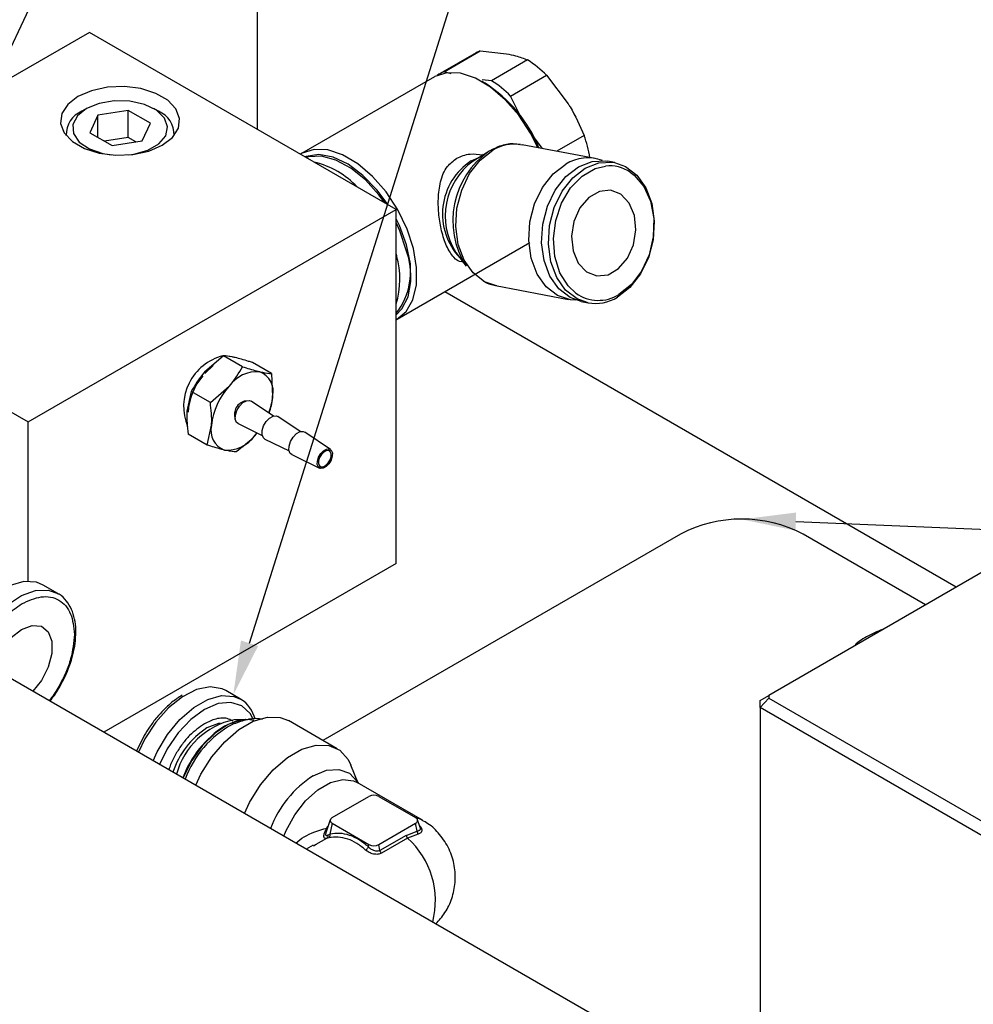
# Model space of a CAD drawing. Header units: inches. Extents: x 1880 to 2363, y -453 to -54.
# Tile 301 of 656: x 2076.22 to 2078.97, y -420.6 to -417.76. Entities that reach past the tile are written whole.
import ezdxf

# ---------------------------------------------------------------- set-up
doc = ezdxf.new("R2010")
doc.units = ezdxf.units.IN
doc.header["$LTSCALE"] = 0.5
doc.header["$MEASUREMENT"] = 0
for name, color, linetype in [('DIE-M-S', 8, 'Continuous'), ('DSS-M-S', 53, 'Continuous'), ('SID-M-S', 105, 'Continuous'), ('SVD-M-S', 8, 'Continuous')]:
    doc.layers.add(name, color=color, linetype=linetype)

msp = doc.modelspace()

# ---------------------------------------------------------------- linework, layer by layer
at = {"layer": 'DIE-M-S', "linetype": 'Continuous', "lineweight": 25}
msp.add_line((2078.88422, -421.21166), (2071.83489, -417.14217), dxfattribs=at)
at = {"layer": 'DSS-M-S', "linetype": 'Continuous', "lineweight": 25}
for p, q in [((2076.90838, -417.29525), (2076.90838, -418.07822)), ((2078.92347, -419.3976), (2077.44905, -418.54644)), ((2078.12814, -419.24461), (2077.09779, -419.83942)), ((2078.83509, -419.44862), (2078.4817, -419.24461)), ((2079.0297, -419.33627), (2078.38295, -419.70963)), ((2078.35795, -419.72407), (2078.38295, -419.70963)), ((2078.35795, -419.74448), (2078.38295, -419.71808)), ((2078.35795, -419.74448), (2078.35795, -419.72407)), ((2078.38295, -419.70963), (2078.38295, -419.71808)), ((2078.38295, -419.71808), (2079.04006, -420.09742)), ((2079.0297, -420.13227), (2078.35795, -419.74448)), ((2078.35795, -419.74448), (2078.35795, -420.90785))]:
    msp.add_line(p, q, dxfattribs=at)
msp.add_arc((2078.30492, -419.58578), 0.38426, 62.60967, 117.39033, dxfattribs=at)
at = {"layer": 'SID-M-S'}
for p, q in [((2074.54934, -421.35041), (2077.89956, -414.22235)), ((2076.88621, -419.55932), (2078.56473, -414.2319)), ((2078.46079, -419.20869), (2083.25155, -419.40394))]:
    msp.add_line(p, q, dxfattribs=at)
for points in [[(2078.45973, -419.23467), (2078.30492, -419.20233), (2078.45973, -419.23467), (2078.46185, -419.18271)], [(2076.91101, -419.56714), (2076.83934, -419.70811), (2076.91101, -419.56714), (2076.86142, -419.55151)]]:
    msp.add_solid(points, dxfattribs=at)
at = {"layer": 'SVD-M-S', "linetype": 'Continuous', "lineweight": 25}
for p, q in [((2076.42472, -417.79901), (2075.36406, -418.41131)), ((2077.30861, -418.30926), (2076.42472, -417.79901)), ((2077.53903, -417.85806), (2077.43539, -417.91789)), ((2077.44698, -417.91224), (2077.55062, -417.85241)), ((2077.55062, -417.85241), (2077.62721, -417.86075)), ((2077.68774, -417.87837), (2077.5841, -417.93819)), ((2077.45517, -417.91535), (2077.42072, -417.92638)), ((2077.4674, -417.91818), (2077.44698, -417.91224)), ((2077.49472, -417.91688), (2077.45517, -417.91535)), ((2077.53738, -417.93091), (2077.49472, -417.91688)), ((2077.419, -417.92735), (2077.03622, -418.14833)), ((2077.42072, -417.92638), (2077.419, -417.92735)), ((2077.58102, -417.95672), (2077.53738, -417.93091)), ((2077.56517, -417.94583), (2077.55682, -417.94101)), ((2077.5841, -417.93819), (2077.55708, -417.93597)), ((2077.63868, -417.98244), (2077.74231, -417.92261)), ((2077.74231, -417.92261), (2077.80458, -418.00454)), ((2076.43074, -417.96705), (2076.39158, -417.98397)), ((2076.47658, -417.95718), (2076.43074, -417.96705)), ((2076.52537, -417.95516), (2076.47658, -417.95718)), ((2076.57317, -417.96117), (2076.52537, -417.95516)), ((2076.61611, -417.9747), (2076.57317, -417.96117)), ((2076.6507, -417.99467), (2076.61611, -417.9747)), ((2077.62343, -417.99304), (2077.58102, -417.95672)), ((2076.39158, -417.98397), (2076.36226, -418.00658)), ((2076.45294, -418.00349), (2076.41624, -418.01862)), ((2076.49616, -417.99607), (2076.45294, -418.00349)), ((2076.54122, -417.99714), (2076.49616, -417.99607)), ((2076.58324, -418.00661), (2076.54122, -417.99714)), ((2076.67415, -418.01946), (2076.6507, -417.99467)), ((2077.66251, -418.03802), (2077.62343, -417.99304)), ((2077.67494, -418.05571), (2077.63868, -417.98244)), ((2076.36226, -418.00658), (2076.34516, -418.03304)), ((2076.41624, -418.01862), (2076.39003, -418.03981)), ((2076.41622, -418.01863), (2076.40278, -418.02639)), ((2076.41624, -418.01862), (2076.41624, -418.01862)), ((2076.53646, -418.02424), (2076.44932, -418.03772)), ((2076.60025, -418.06107), (2076.53646, -418.02424)), ((2076.53646, -418.10181), (2076.53646, -418.02424)), ((2076.61765, -418.02343), (2076.58324, -418.00661)), ((2076.62344, -418.02639), (2076.61, -418.01863)), ((2076.64074, -418.0458), (2076.61765, -418.02343)), ((2076.68455, -418.04705), (2076.67415, -418.01946)), ((2076.34516, -418.03304), (2076.34167, -418.06121)), ((2076.39003, -418.03981), (2076.37716, -418.06476)), ((2076.44932, -418.03772), (2076.42597, -418.08803)), ((2076.44932, -418.1015), (2076.44932, -418.03772)), ((2076.64999, -418.07128), (2076.64074, -418.0458)), ((2076.68106, -418.07522), (2076.68455, -418.04705)), ((2077.69629, -418.08943), (2077.66251, -418.03802)), ((2076.34167, -418.06121), (2076.35207, -418.08881)), ((2076.35207, -418.08881), (2076.37552, -418.11359)), ((2076.37716, -418.06476), (2076.37903, -418.09078)), ((2076.42597, -418.08803), (2076.48976, -418.12485)), ((2076.5769, -418.11137), (2076.60025, -418.06107)), ((2076.64442, -418.09711), (2076.64999, -418.07128)), ((2076.66396, -418.10168), (2076.68106, -418.07522)), ((2076.35711, -418.09006), (2076.35711, -418.09578)), ((2076.37552, -418.11359), (2076.41011, -418.13356)), ((2076.37903, -418.09078), (2076.39542, -418.11503)), ((2076.39542, -418.11503), (2076.42457, -418.1349)), ((2076.53646, -418.10181), (2076.46816, -418.11238)), ((2076.48976, -418.12485), (2076.5769, -418.11137)), ((2076.55806, -418.11429), (2076.53646, -418.10181)), ((2076.62461, -418.1205), (2076.64442, -418.09711)), ((2076.63464, -418.12429), (2076.66396, -418.10168)), ((2076.66911, -418.09578), (2076.66911, -418.09006)), ((2077.71734, -418.13116), (2077.69629, -418.08943)), ((2077.73047, -418.13365), (2077.70338, -418.098)), ((2077.85077, -418.09575), (2077.77163, -418.14144)), ((2076.41011, -418.13356), (2076.45305, -418.1471)), ((2076.42457, -418.1349), (2076.46331, -418.14822)), ((2076.54965, -418.15109), (2076.59548, -418.14122)), ((2076.5522, -418.15035), (2076.59272, -418.13891)), ((2076.59272, -418.13891), (2076.62461, -418.1205)), ((2076.59548, -418.14122), (2076.63464, -418.12429)), ((2077.07239, -418.13632), (2077.03793, -418.14736)), ((2077.11194, -418.13786), (2077.07239, -418.13632)), ((2077.1546, -418.15188), (2077.11194, -418.13786)), ((2077.57268, -418.14378), (2077.53081, -418.17016)), ((2077.55114, -418.16709), (2077.58738, -418.13888)), ((2077.66678, -418.12174), (2077.67237, -418.12265)), ((2077.88253, -418.16243), (2077.67237, -418.12265)), ((2076.45305, -418.1471), (2076.50085, -418.1531)), ((2076.46331, -418.14822), (2076.48776, -418.15227)), ((2076.50085, -418.1531), (2076.54965, -418.15109)), ((2076.53846, -418.15227), (2076.5522, -418.15035)), ((2077.03793, -418.14736), (2077.0331, -418.15021)), ((2077.04936, -418.15629), (2077.04585, -418.15758)), ((2077.08612, -418.15108), (2077.04936, -418.15629)), ((2077.05645, -418.15805), (2077.04985, -418.15988)), ((2077.09406, -418.15611), (2077.05645, -418.15805)), ((2077.12717, -418.15885), (2077.08612, -418.15108)), ((2077.13538, -418.16696), (2077.09406, -418.15611)), ((2077.1703, -418.17918), (2077.12717, -418.15885)), ((2077.17818, -418.19002), (2077.13538, -418.16696)), ((2077.19823, -418.1777), (2077.1546, -418.15188)), ((2077.52054, -418.2061), (2077.55114, -418.16709)), ((2077.52528, -418.16952), (2077.5471, -418.15989)), ((2077.56036, -418.15154), (2077.55861, -418.15121)), ((2077.83415, -418.18644), (2077.87338, -418.17104)), ((2077.87338, -418.17104), (2077.91309, -418.16937)), ((2077.8931, -418.17478), (2077.93281, -418.1731)), ((2077.91309, -418.16937), (2077.91874, -418.17029)), ((2077.93846, -418.17402), (2077.91874, -418.17029)), ((2077.93281, -418.1731), (2077.93846, -418.17402)), ((2077.93846, -418.17402), (2077.9703, -418.18526)), ((2077.21317, -418.21098), (2077.1703, -418.17918)), ((2077.22015, -418.22405), (2077.17818, -418.19002)), ((2077.24065, -418.21401), (2077.19823, -418.1777)), ((2077.7613, -418.20687), (2077.79754, -418.17866)), ((2077.79808, -418.21451), (2077.83415, -418.18644)), ((2077.81781, -418.21824), (2077.85388, -418.19017)), ((2077.84468, -418.21328), (2077.88231, -418.19156)), ((2077.85388, -418.19017), (2077.8931, -418.17478)), ((2077.88231, -418.19156), (2077.91239, -418.18421)), ((2077.9703, -418.18526), (2078.00301, -418.21043)), ((2077.98374, -418.20214), (2077.99461, -418.21039)), ((2077.25349, -418.25252), (2077.21317, -418.21098)), ((2077.25904, -418.26721), (2077.22015, -418.22405)), ((2077.27973, -418.259), (2077.24065, -418.21401)), ((2077.49767, -418.25327), (2077.52054, -418.2061)), ((2077.7307, -418.24588), (2077.7613, -418.20687)), ((2077.76763, -418.25334), (2077.79808, -418.21451)), ((2077.78735, -418.25707), (2077.81781, -418.21824)), ((2077.81168, -418.24718), (2077.84468, -418.21328)), ((2077.99461, -418.21039), (2078.02257, -418.24311)), ((2078.00301, -418.21043), (2078.02872, -418.2469)), ((2077.28545, -418.29589), (2077.25349, -418.25252)), ((2077.3135, -418.3104), (2077.27973, -418.259)), ((2077.48408, -418.30538), (2077.49767, -418.25327)), ((2077.70783, -418.29305), (2077.7307, -418.24588)), ((2077.74487, -418.30028), (2077.76763, -418.25334)), ((2077.76459, -418.30402), (2077.78735, -418.25707)), ((2077.78575, -418.29074), (2077.81168, -418.24718)), ((2077.89472, -418.2573), (2077.86403, -418.27502)), ((2077.92691, -418.25407), (2077.89472, -418.2573)), ((2077.95671, -418.26572), (2077.92691, -418.25407)), ((2078.02257, -418.24311), (2078.04196, -418.2858)), ((2078.02872, -418.2469), (2078.04566, -418.29217)), ((2077.27589, -418.29037), (2077.25904, -418.26721)), ((2077.86403, -418.27502), (2077.83853, -418.30509)), ((2077.98053, -418.29085), (2077.95671, -418.26572)), ((2078.04196, -418.2858), (2078.05135, -418.33528)), ((2076.24795, -418.92157), (2077.30861, -418.30926)), ((2077.30861, -419.32994), (2077.30861, -418.30926)), ((2077.34028, -418.36565), (2077.3135, -418.3104)), ((2077.48071, -418.35887), (2077.48408, -418.30538)), ((2077.69425, -418.34516), (2077.70783, -418.29305)), ((2077.73135, -418.35214), (2077.74487, -418.30028)), ((2077.75107, -418.35588), (2077.76459, -418.30402)), ((2077.76883, -418.34073), (2077.78575, -418.29074)), ((2077.83853, -418.30509), (2077.82129, -418.34389)), ((2077.99549, -418.32642), (2077.98053, -418.29085)), ((2078.04566, -418.29217), (2078.0527, -418.34316)), ((2077.31799, -418.35549), (2077.30861, -418.33599)), ((2077.76215, -418.39345), (2077.76883, -418.34073)), ((2077.82129, -418.34389), (2077.81441, -418.38674)), ((2077.99979, -418.36815), (2077.99549, -418.32642)), ((2078.0527, -418.34316), (2078.04934, -418.3964)), ((2078.05135, -418.33528), (2078.05004, -418.38789)), ((2077.31944, -418.37125), (2077.30861, -418.34704)), ((2077.33871, -418.41137), (2077.31799, -418.35549)), ((2077.3377, -418.42652), (2077.31944, -418.37125)), ((2077.35873, -418.42196), (2077.34028, -418.36565)), ((2077.48778, -418.41011), (2077.48071, -418.35887)), ((2077.69087, -418.39865), (2077.69425, -418.34516)), ((2077.72799, -418.40538), (2077.73135, -418.35214)), ((2077.74771, -418.40912), (2077.75107, -418.35588)), ((2077.99291, -418.41099), (2077.99979, -418.36815)), ((2077.69794, -418.44989), (2077.69087, -418.39865)), ((2077.76623, -418.44497), (2077.76215, -418.39345)), ((2077.81441, -418.38674), (2077.81871, -418.42847)), ((2078.04934, -418.3964), (2078.03582, -418.44826)), ((2078.05004, -418.38789), (2078.03813, -418.43973)), ((2075.36406, -418.41131), (2076.24795, -418.92157)), ((2077.31179, -418.62568), (2077.69457, -418.4047)), ((2077.35009, -418.46619), (2077.33871, -418.41137)), ((2077.36791, -418.47653), (2077.35873, -418.42196)), ((2077.5048, -418.4556), (2077.48778, -418.41011)), ((2077.73502, -418.45638), (2077.72799, -418.40538)), ((2077.75475, -418.46011), (2077.74771, -418.40912)), ((2077.81871, -418.42847), (2077.83367, -418.46404)), ((2077.97568, -418.4498), (2077.99291, -418.41099)), ((2077.30861, -418.43771), (2077.30986, -418.44259)), ((2077.48109, -418.43287), (2077.51041, -418.47273)), ((2077.53063, -418.49224), (2077.5048, -418.4556)), ((2077.71497, -418.49538), (2077.69794, -418.44989)), ((2077.75197, -418.50165), (2077.73502, -418.45638)), ((2077.78076, -418.49149), (2077.76623, -418.44497)), ((2077.95017, -418.47987), (2077.97568, -418.4498)), ((2078.03582, -418.44826), (2078.01306, -418.49521)), ((2078.03813, -418.43973), (2078.0165, -418.48694)), ((2077.35153, -418.517), (2077.35009, -418.46619)), ((2077.36736, -418.5266), (2077.36791, -418.47653)), ((2077.49997, -418.46066), (2077.50179, -418.461)), ((2077.7717, -418.50538), (2077.75475, -418.46011)), ((2077.83367, -418.46404), (2077.85749, -418.48917)), ((2077.91948, -418.49759), (2077.95017, -418.47987)), ((2077.5635, -418.51753), (2077.53063, -418.49224)), ((2077.7408, -418.53202), (2077.71497, -418.49538)), ((2077.77767, -418.53811), (2077.75197, -418.50165)), ((2077.7974, -418.54184), (2077.7717, -418.50538)), ((2077.80466, -418.52955), (2077.78076, -418.49149)), ((2077.85749, -418.48917), (2077.88729, -418.50082)), ((2077.88729, -418.50082), (2077.91948, -418.49759)), ((2078.01306, -418.49521), (2077.9826, -418.53404)), ((2078.0165, -418.48694), (2077.98676, -418.52604)), ((2077.34295, -418.56107), (2077.35153, -418.517)), ((2077.35713, -418.56967), (2077.36736, -418.5266)), ((2077.59549, -418.52883), (2077.5635, -418.51753)), ((2077.59549, -418.52883), (2077.80565, -418.56861)), ((2077.77366, -418.55731), (2077.7408, -418.53202)), ((2077.81039, -418.56328), (2077.77767, -418.53811)), ((2077.83011, -418.56701), (2077.7974, -418.54184)), ((2077.82721, -418.55048), (2077.80466, -418.52955)), ((2077.9826, -418.53404), (2077.94654, -418.56211)), ((2077.98676, -418.52604), (2077.95111, -418.55411)), ((2077.32481, -418.59601), (2077.34295, -418.56107)), ((2077.3377, -418.60359), (2077.35713, -418.56967)), ((2077.81133, -418.56953), (2077.77366, -418.55731)), ((2077.84222, -418.57453), (2077.81039, -418.56328)), ((2077.82712, -418.57054), (2077.81133, -418.56953)), ((2077.86195, -418.57826), (2077.83011, -418.56701)), ((2077.30861, -418.6127), (2077.32481, -418.59601)), ((2077.84222, -418.57453), (2077.86195, -418.57826)), ((2077.30861, -418.62743), (2077.31007, -418.62664)), ((2077.31007, -418.62664), (2077.3377, -418.60359)), ((2076.8109, -418.73082), (2076.7567, -418.77775)), ((2076.86583, -418.76253), (2076.8109, -418.73082)), ((2076.82623, -418.73144), (2076.82714, -418.73165)), ((2076.82714, -418.73165), (2076.83264, -418.73334)), ((2076.75819, -418.7806), (2076.78121, -418.75934)), ((2076.94927, -418.78223), (2076.89435, -418.75052)), ((2076.75752, -418.78134), (2076.75819, -418.7806)), ((2076.94927, -418.78223), (2076.95257, -418.84812)), ((2076.77321, -418.86551), (2076.82741, -418.81857)), ((2076.71829, -418.8338), (2076.7058, -418.89058)), ((2076.77321, -418.86551), (2076.71829, -418.8338)), ((2076.84949, -418.88847), (2076.85699, -418.87591)), ((2076.85699, -418.87591), (2076.86664, -418.86604)), ((2076.86664, -418.86604), (2076.87698, -418.86036)), ((2076.87698, -418.86036), (2076.88644, -418.85974)), ((2076.88644, -418.85974), (2076.89066, -418.86158)), ((2076.95482, -418.90486), (2076.89066, -418.86158)), ((2076.84505, -418.91391), (2076.8453, -418.90182)), ((2076.8453, -418.90182), (2076.84949, -418.88847)), ((2076.93433, -418.92056), (2076.94398, -418.91068)), ((2076.94398, -418.91068), (2076.95432, -418.90501)), ((2076.95432, -418.90501), (2076.96378, -418.90439)), ((2076.96378, -418.90439), (2076.968, -418.90622)), ((2077.03216, -418.9495), (2076.968, -418.90622)), ((2076.24795, -419.38089), (2076.24795, -418.92157)), ((2076.76403, -418.98819), (2076.77651, -418.9314)), ((2076.84877, -418.9229), (2076.84505, -418.91391)), ((2076.8532, -418.92648), (2076.84877, -418.9229)), ((2076.8532, -418.92648), (2076.92276, -418.96039)), ((2076.92264, -418.94646), (2076.92683, -418.93312)), ((2076.92683, -418.93312), (2076.93433, -418.92056)), ((2076.76403, -418.98819), (2076.70911, -418.95648)), ((2076.90724, -418.95283), (2076.90167, -418.96095)), ((2076.90167, -418.96095), (2076.90821, -418.9533)), ((2076.92239, -418.95855), (2076.92264, -418.94646)), ((2076.92611, -418.96755), (2076.92239, -418.95855)), ((2076.93054, -418.97113), (2076.92611, -418.96755)), ((2077.00417, -418.97777), (2077.01167, -418.9652)), ((2077.01167, -418.9652), (2077.02132, -418.95533)), ((2077.02132, -418.95533), (2077.03166, -418.94965)), ((2077.03166, -418.94965), (2077.04112, -418.94904)), ((2077.04112, -418.94904), (2077.04534, -418.95087)), ((2077.11943, -419.00085), (2077.04534, -418.95087)), ((2076.93054, -418.97113), (2077.0001, -419.00504)), ((2076.99972, -419.0032), (2076.99998, -418.99111)), ((2076.99998, -418.99111), (2077.00417, -418.97777)), ((2077.00345, -419.0122), (2076.99972, -419.0032)), ((2077.00788, -419.01577), (2077.00345, -419.0122)), ((2077.00788, -419.01577), (2077.08821, -419.05494)), ((2077.08163, -419.03439), (2077.08513, -419.02327)), ((2077.08513, -419.02327), (2077.09137, -419.0128)), ((2077.08816, -419.02398), (2077.08525, -419.03323)), ((2077.09336, -419.01527), (2077.08816, -419.02398)), ((2077.09137, -419.0128), (2077.09941, -419.00457)), ((2077.10005, -419.00843), (2077.09336, -419.01527)), ((2077.09941, -419.00457), (2077.10803, -418.99984)), ((2077.10722, -419.00449), (2077.10005, -419.00843)), ((2077.11378, -419.00406), (2077.10722, -419.00449)), ((2077.10803, -418.99984), (2077.11592, -418.99932)), ((2077.11872, -419.00721), (2077.11378, -419.00406)), ((2077.11592, -418.99932), (2077.12186, -419.0031)), ((2077.11822, -419.03108), (2077.12113, -419.02183)), ((2077.12131, -419.01345), (2077.11872, -419.00721)), ((2077.12113, -419.02183), (2077.12131, -419.01345)), ((2077.12475, -419.02068), (2077.12126, -419.0318)), ((2077.12186, -419.0031), (2077.12496, -419.0106)), ((2077.12496, -419.0106), (2077.12475, -419.02068)), ((2077.08142, -419.04446), (2077.08163, -419.03439)), ((2077.08452, -419.05196), (2077.08142, -419.04446)), ((2077.09047, -419.05574), (2077.08452, -419.05196)), ((2077.08525, -419.03323), (2077.08508, -419.04162)), ((2077.08508, -419.04162), (2077.08766, -419.04786)), ((2077.08766, -419.04786), (2077.0926, -419.051)), ((2077.0926, -419.051), (2077.09916, -419.05057)), ((2077.10697, -419.05049), (2077.09835, -419.05522)), ((2077.09916, -419.05057), (2077.10633, -419.04664)), ((2077.10633, -419.04664), (2077.11303, -419.03979)), ((2077.11501, -419.04227), (2077.10697, -419.05049)), ((2077.11303, -419.03979), (2077.11822, -419.03108)), ((2077.12126, -419.0318), (2077.11501, -419.04227)), ((2077.09835, -419.05522), (2077.09047, -419.05574)), ((2077.30861, -419.32994), (2076.46661, -419.81601)), ((2076.23604, -419.38167), (2076.19656, -419.39276)), ((2076.27177, -419.38373), (2076.23604, -419.38167)), ((2076.29116, -419.39166), (2076.27177, -419.38373)), ((2076.33359, -419.41615), (2076.29116, -419.39166)), ((2076.18812, -419.44846), (2076.22881, -419.42202)), ((2076.22881, -419.42202), (2076.26886, -419.40772)), ((2076.26886, -419.40772), (2076.30574, -419.40647)), ((2076.30574, -419.40647), (2076.33346, -419.41608)), ((2076.19897, -419.54301), (2076.22921, -419.5194)), ((2076.22921, -419.5194), (2076.25944, -419.5081)), ((2076.25944, -419.5081), (2076.28602, -419.51048)), ((2076.28602, -419.51048), (2076.30575, -419.52624)), ((2076.30575, -419.52624), (2076.31625, -419.55349)), ((2076.38449, -419.54744), (2076.38516, -419.52913)), ((2076.31625, -419.55349), (2076.31625, -419.58894)), ((2076.31625, -419.58894), (2076.30575, -419.62831)), ((2076.30575, -419.62831), (2076.28602, -419.66686)), ((2076.28602, -419.66686), (2076.26165, -419.69768)), ((2076.73361, -419.69299), (2076.69292, -419.71352)), ((2076.77238, -419.68515), (2076.73361, -419.69299)), ((2076.8068, -419.69051), (2076.77238, -419.68515)), ((2076.81812, -419.69587), (2076.8068, -419.69051)), ((2076.86055, -419.72036), (2076.81812, -419.69587)), ((2076.69292, -419.71352), (2076.65287, -419.74546)), ((2076.72517, -419.745), (2076.76594, -419.72146)), ((2076.79551, -419.73339), (2076.75616, -419.75012)), ((2076.76594, -419.72146), (2076.80543, -419.71037)), ((2076.83218, -419.72976), (2076.79551, -419.73339)), ((2076.80543, -419.71037), (2076.84115, -419.71243)), ((2076.86366, -419.73948), (2076.83218, -419.72976)), ((2076.84115, -419.71243), (2076.86055, -419.72036)), ((2076.65287, -419.74546), (2076.61599, -419.7868)), ((2076.68569, -419.7795), (2076.72517, -419.745)), ((2076.75616, -419.75012), (2076.71682, -419.77882)), ((2076.88782, -419.76189), (2076.86366, -419.73948)), ((2076.8969, -419.77804), (2076.88782, -419.76189)), ((2076.61599, -419.7868), (2076.58458, -419.83494)), ((2076.64996, -419.8228), (2076.68569, -419.7795)), ((2076.71682, -419.77882), (2076.68015, -419.81752)), ((2076.79699, -419.79029), (2076.76324, -419.8036)), ((2076.80138, -419.78952), (2076.79699, -419.79029)), ((2076.85182, -419.78239), (2076.8142, -419.79814)), ((2076.86186, -419.78074), (2076.82462, -419.7933)), ((2076.87476, -419.77916), (2076.84154, -419.77984)), ((2076.87474, -419.77916), (2076.85182, -419.78239)), ((2076.85524, -419.80803), (2076.89708, -419.78387)), ((2076.87571, -419.77942), (2076.86186, -419.78074)), ((2076.88666, -419.77975), (2076.87474, -419.77916)), ((2076.89868, -419.78228), (2076.88666, -419.77975)), ((2076.89708, -419.78387), (2076.93772, -419.77198)), ((2076.93772, -419.77198), (2076.97477, -419.77304)), ((2076.97477, -419.77304), (2076.9989, -419.78233)), ((2077.13903, -419.86323), (2076.9989, -419.78233)), ((2076.68015, -419.81752), (2076.64866, -419.8636)), ((2076.78668, -419.8182), (2076.75084, -419.8536)), ((2076.82462, -419.7933), (2076.78668, -419.8182)), ((2076.8146, -419.84305), (2076.85524, -419.80803)), ((2076.58263, -419.8255), (2076.56077, -419.87036)), ((2076.58458, -419.83494), (2076.56596, -419.87336)), ((2076.62025, -419.87218), (2076.64996, -419.8228)), ((2076.77755, -419.8869), (2076.8146, -419.84305)), ((2076.60838, -419.89785), (2076.62025, -419.87218)), ((2076.64866, -419.8636), (2076.62669, -419.90842)), ((2076.75084, -419.8536), (2076.71977, -419.89686)), ((2076.99536, -419.88892), (2077.03721, -419.86476)), ((2077.03721, -419.86476), (2077.07784, -419.85287)), ((2077.07784, -419.85287), (2077.1149, -419.85394)), ((2077.1149, -419.85394), (2077.14622, -419.8679)), ((2077.14622, -419.8679), (2077.17, -419.89395)), ((2076.71977, -419.89686), (2076.69577, -419.94479)), ((2076.74622, -419.93703), (2076.77755, -419.8869)), ((2076.95473, -419.92394), (2076.99536, -419.88892)), ((2077.17, -419.89395), (2077.17845, -419.91069)), ((2076.91767, -419.96779), (2076.95473, -419.92394)), ((2077.06949, -419.94157), (2077.10804, -419.92543)), ((2077.10804, -419.92543), (2077.14373, -419.92273)), ((2077.14373, -419.92273), (2077.17391, -419.93366)), ((2077.19953, -419.96224), (2077.17845, -419.91069)), ((2076.69577, -419.94479), (2076.69463, -419.94764)), ((2076.73106, -419.96867), (2076.74622, -419.93703)), ((2077.08302, -419.98179), (2077.11961, -419.96067)), ((2077.11961, -419.96067), (2077.15484, -419.95173)), ((2077.15484, -419.95173), (2077.1861, -419.95563)), ((2077.17391, -419.93366), (2077.19635, -419.95742)), ((2077.1861, -419.95563), (2077.1963, -419.96038)), ((2077.38431, -420.06891), (2077.1963, -419.96038)), ((2077.19635, -419.95742), (2077.19887, -419.96185)), ((2076.88635, -420.01792), (2076.91767, -419.96779)), ((2077.04779, -420.01353), (2077.08302, -419.98179)), ((2076.87119, -420.04956), (2076.88635, -420.01792)), ((2077.01653, -420.05352), (2077.04779, -420.01353)), ((2077.12433, -420.06199), (2077.2304, -420.00076)), ((2077.25868, -420.00076), (2077.36475, -420.06199)), ((2076.99155, -420.09882), (2077.01653, -420.05352)), ((2077.11883, -420.06796), (2077.10631, -420.10544)), ((2077.36354, -420.06129), (2077.37513, -420.06455)), ((2077.37769, -420.09024), (2077.37024, -420.06796)), ((2077.37513, -420.06455), (2077.38431, -420.06891)), ((2076.98473, -420.11511), (2076.99155, -420.09882)), ((2077.1087, -420.09188), (2077.11231, -420.08749)), ((2077.11054, -420.09278), (2077.1087, -420.09188)), ((2077.12433, -420.07832), (2077.118, -420.10925)), ((2077.12433, -420.07832), (2077.2304, -420.13955)), ((2077.25868, -420.13955), (2077.36475, -420.07832)), ((2077.33759, -420.11303), (2077.36934, -420.10077)), ((2077.36934, -420.10077), (2077.36475, -420.07832)), ((2077.37768, -420.09024), (2077.3778, -420.09093)), ((2077.07799, -420.13855), (2077.1087, -420.12153)), ((2077.11494, -420.12016), (2077.1087, -420.12153)), ((2077.11276, -420.11162), (2077.118, -420.10925)), ((2077.33759, -420.11303), (2077.26216, -420.15657)), ((2077.34166, -420.12079), (2077.26624, -420.16433)), ((2077.37183, -420.10914), (2077.34166, -420.12079)), ((2077.06913, -420.14118), (2077.04951, -420.15251)), ((2077.07011, -420.14293), (2077.07799, -420.13855)), ((2077.229, -420.14634), (2077.2304, -420.13955)), ((2077.26216, -420.15657), (2077.25868, -420.13955))]:
    msp.add_line(p, q, dxfattribs=at)
for centre, radius, start, end in [((2077.58518, -417.93802), 0.09232, 111.98356, 119.99082), ((2077.50341, -418.16152), 0.33786, 45.00046, 56.93617), ((2077.48148, -417.99771), 0.09217, 111.97846, 125.8913), ((2077.35491, -418.27939), 0.39429, 21.98679, 57.77427), ((2077.39977, -418.22134), 0.33786, 45.00046, 56.93617), ((2076.43179, -418.09482), 0.07433, 112.95746, 181.0902), ((2076.5959, -418.09387), 0.07288, 358.13706, 67.80234), ((2077.48454, -418.22497), 0.38836, 9.6968, 19.43492), ((2077.71562, -418.34151), 0.24357, 124.46687, 212.59652), ((2077.65129, -418.24248), 0.12173, 82.69036, 121.67203), ((2077.01433, -418.41814), 0.25193, 43.40154, 76.60383), ((2077.62464, -418.32256), 0.18246, 122.99398, 223.5975), ((2077.64417, -418.32768), 0.19407, 125.7408, 212.82314), ((2077.8606, -418.2796), 0.11901, 69.01729, 121.9946), ((2077.92369, -418.29012), 0.10651, 55.68661, 96.09496), ((2077.16745, -418.49236), 0.18253, 320.65294, 21.14177), ((2077.08242, -418.5101), 0.23725, 342.43601, 16.53274), ((2077.89186, -418.46048), 0.11081, 234.30814, 302.32936), ((2077.88314, -418.45967), 0.12046, 259.86868, 301.75355), ((2076.84741, -418.8773), 0.15129, 104.49019, 202.35616), ((2076.891, -418.9059), 0.18235, 139.99238, 176.2359), ((2076.90885, -418.87688), 0.10016, 86.2287, 144.40151), ((2076.89344, -418.83369), 0.06087, 346.28292, 68.80942), ((2076.97473, -418.95293), 0.19938, 137.63539, 173.80295), ((2076.78046, -418.83294), 0.17279, 338.66367, 354.95807), ((2076.88172, -418.89968), 0.03909, 100.45493, 199.55044), ((2076.83565, -418.94584), 0.06087, 166.28292, 248.80942), ((2076.82023, -418.90265), 0.10016, 266.2287, 324.40151), ((2076.81172, -419.79924), 0.09277, 13.23899, 58.24076), ((2076.88721, -419.99421), 0.21919, 102.02683, 164.79156), ((2076.89426, -420.00603), 0.24113, 122.91253, 161.7843), ((2076.97813, -420.05354), 0.30349, 122.69511, 159.49007), ((2076.97324, -420.04833), 0.28918, 118.05693, 160.37943), ((2077.23734, -420.20311), 0.31077, 122.69112, 159.27751), ((2077.24454, -420.02805), 0.03074, 62.60963, 117.39035), ((2077.12743, -420.07015), 0.00873, 110.78349, 249.21656), ((2077.36165, -420.07015), 0.00873, 290.78335, 69.2166), ((2077.35376, -420.10949), 0.01656, 192.36325, 223.05337), ((2077.17873, -420.30146), 0.24328, 345.351, 47.9545), ((2077.24454, -420.11225), 0.03074, 242.60967, 297.39031)]:
    msp.add_arc(centre, radius, start, end, dxfattribs=at)
for points, knots in [([(2077.62721, -417.86075), (2077.63599, -417.86259), (2077.65845, -417.86729), (2077.67665, -417.87417), (2077.68774, -417.87837)], [0, 0, 0, 0, 0.3905065, 1, 1, 1, 1]), ([(2077.80458, -418.00454), (2077.80642, -418.00752), (2077.82447, -418.03666), (2077.83833, -418.0678), (2077.85077, -418.09575)], [0, 0, 0, 0, 0.1020887, 1, 1, 1, 1]), ([(2077.66578, -418.12319), (2077.65934, -418.122), (2077.64001, -418.11844), (2077.60974, -418.12475), (2077.58809, -418.13545), (2077.57872, -418.14008)], [0, 0, 0, 0, 0.2205288, 0.6629738, 1, 1, 1, 1]), ([(2077.50001, -418.46027), (2077.49944, -418.4603), (2077.48923, -418.46069), (2077.47388, -418.44784), (2077.45381, -418.41846), (2077.43951, -418.37379), (2077.43129, -418.32544), (2077.42921, -418.27629), (2077.43532, -418.22748), (2077.45194, -418.18573), (2077.47401, -418.16894), (2077.48361, -418.16163)], [0, 0, 0, 0, 0.00739424, 0.13434078, 0.27378206, 0.40171715, 0.51483414, 0.62823265, 0.75417908, 0.89309699, 1, 1, 1, 1]), ([(2077.48361, -418.16163), (2077.49598, -418.15629), (2077.51916, -418.14626), (2077.54601, -418.15012), (2077.55854, -418.15192)], [0, 0, 0, 0, 0.5332937, 1, 1, 1, 1]), ([(2077.56101, -418.51557), (2077.56379, -418.51747), (2077.57511, -418.52522), (2077.58867, -418.52692), (2077.5989, -418.52821)], [0, 0, 0, 0, 0.2452988, 1, 1, 1, 1]), ([(2076.84473, -418.73611), (2076.84165, -418.73541), (2076.82789, -418.73229), (2076.81833, -418.73146), (2076.8109, -418.73082)], [0, 0, 0, 0, 0.2242613, 1, 1, 1, 1]), ([(2076.89435, -418.75052), (2076.89067, -418.74933), (2076.87243, -418.74344), (2076.85703, -418.73936), (2076.84473, -418.73611)], [0, 0, 0, 0, 0.2013294, 1, 1, 1, 1]), ([(2076.82741, -418.81857), (2076.8285, -418.81735), (2076.84403, -418.7999), (2076.85532, -418.78053), (2076.86583, -418.76253)], [0, 0, 0, 0, 0.0701652, 1, 1, 1, 1]), ([(2076.86583, -418.76253), (2076.87976, -418.76693), (2076.89771, -418.7726), (2076.91219, -418.77614), (2076.91544, -418.77693)], [0, 0, 0, 0, 0.7757387, 1, 1, 1, 1]), ([(2076.7567, -418.77775), (2076.75561, -418.77898), (2076.74009, -418.79643), (2076.72879, -418.8158), (2076.71829, -418.8338)], [0, 0, 0, 0, 0.0701652, 1, 1, 1, 1]), ([(2076.91544, -418.77693), (2076.9257, -418.77901), (2076.93855, -418.78161), (2076.94747, -418.78212), (2076.94927, -418.78223)], [0, 0, 0, 0, 0.79867062, 1, 1, 1, 1]), ([(2076.95257, -418.84812), (2076.95246, -418.84957), (2076.95106, -418.86707), (2076.94638, -418.8823), (2076.94208, -418.89627)], [0, 0, 0, 0, 0.08285327, 1, 1, 1, 1]), ([(2076.77651, -418.9314), (2076.77661, -418.92995), (2076.77805, -418.90917), (2076.77554, -418.88654), (2076.77321, -418.86551)], [0, 0, 0, 0, 0.0701652, 1, 1, 1, 1]), ([(2076.7058, -418.89058), (2076.7057, -418.89204), (2076.70426, -418.91282), (2076.70677, -418.93544), (2076.70911, -418.95648)], [0, 0, 0, 0, 0.0701652, 1, 1, 1, 1]), ([(2076.90167, -418.96095), (2076.90057, -418.96217), (2076.88482, -418.97949), (2076.86547, -418.9942), (2076.84747, -419.00788)], [0, 0, 0, 0, 0.0701652, 1, 1, 1, 1]), ([(2076.81364, -419.00259), (2076.8104, -419.0018), (2076.79592, -418.99826), (2076.77796, -418.99258), (2076.76403, -418.98819)], [0, 0, 0, 0, 0.2242613, 1, 1, 1, 1]), ([(2076.84747, -419.00788), (2076.84567, -419.00778), (2076.83676, -419.00727), (2076.82391, -419.00467), (2076.81364, -419.00259)], [0, 0, 0, 0, 0.20132938, 1, 1, 1, 1]), ([(2076.38516, -419.52913), (2076.38531, -419.52607), (2076.38602, -419.51194), (2076.38246, -419.48889), (2076.37402, -419.46058), (2076.35886, -419.43671), (2076.34482, -419.42119), (2076.33448, -419.41723), (2076.33306, -419.41669)], [0, 0, 0, 0, 0.059168, 0.2732252, 0.4926257, 0.7196164, 0.9614758, 1, 1, 1, 1]), ([(2076.10029, -419.60453), (2076.10481, -419.59364), (2076.11501, -419.56906), (2076.14305, -419.52408), (2076.18223, -419.4775), (2076.21482, -419.45559), (2076.22921, -419.44591)], [0, 0, 0, 0, 0.16386616, 0.36982434, 0.72176583, 1, 1, 1, 1]), ([(2076.22921, -419.44591), (2076.24833, -419.43722), (2076.27775, -419.42384), (2076.31314, -419.4253), (2076.3375, -419.4339), (2076.35712, -419.45069), (2076.37608, -419.48062), (2076.3792, -419.51279), (2076.38123, -419.5337)], [0, 0, 0, 0, 0.2394568, 0.3683607, 0.5, 0.6316393, 0.7605432, 1, 1, 1, 1]), ([(2076.38123, -419.5337), (2076.37919, -419.55694), (2076.37605, -419.5927), (2076.35717, -419.64463), (2076.33731, -419.68369), (2076.32048, -419.71106), (2076.30989, -419.72334), (2076.30863, -419.72481)], [0, 0, 0, 0, 0.3687027, 0.5671817, 0.7698729, 0.972564, 1, 1, 1, 1]), ([(2078.71656, -419.51704), (2078.70092, -419.52346), (2078.67038, -419.53599), (2078.64114, -419.55469), (2078.62939, -419.56706), (2078.62874, -419.56774)], [0, 0, 0, 0, 0.4979802, 0.9725608, 1, 1, 1, 1]), ([(2076.3391, -419.68491), (2076.34753, -419.66891), (2076.35934, -419.64649), (2076.37175, -419.61243), (2076.37945, -419.58411), (2076.38411, -419.56074), (2076.38444, -419.54901), (2076.38449, -419.54744)], [0, 0, 0, 0, 0.3539338, 0.4959428, 0.7282353, 0.9636462, 1, 1, 1, 1]), ([(2076.31107, -419.72622), (2076.31532, -419.72078), (2076.32548, -419.70776), (2076.33409, -419.69332), (2076.3391, -419.68491)], [0, 0, 0, 0, 0.417843, 1, 1, 1, 1]), ([(2076.69153, -419.70946), (2076.68181, -419.71572), (2076.66339, -419.72757), (2076.63911, -419.75028), (2076.61749, -419.77426), (2076.59877, -419.79892), (2076.5877, -419.81715), (2076.58263, -419.8255)], [0, 0, 0, 0, 0.2373525, 0.4499913, 0.6244445, 0.8280814, 1, 1, 1, 1]), ([(2076.75616, -419.79135), (2076.74154, -419.80159), (2076.71904, -419.81735), (2076.6919, -419.84973), (2076.67347, -419.87782), (2076.66025, -419.90316), (2076.65504, -419.91864), (2076.65331, -419.92379)], [0, 0, 0, 0, 0.3434437, 0.5283255, 0.7171308, 0.905936, 1, 1, 1, 1]), ([(2076.83784, -419.78381), (2076.83399, -419.78164), (2076.82027, -419.7739), (2076.79194, -419.7743), (2076.76712, -419.78613), (2076.75616, -419.79135)], [0, 0, 0, 0, 0.1786835, 0.6373736, 1, 1, 1, 1]), ([(2076.92262, -419.7791), (2076.92003, -419.77852), (2076.9041, -419.77495), (2076.87395, -419.77942), (2076.8488, -419.78901), (2076.83638, -419.79375)], [0, 0, 0, 0, 0.0895781, 0.5504652, 1, 1, 1, 1]), ([(2077.42308, -420.36817), (2077.43242, -420.35772), (2077.45194, -420.33589), (2077.47109, -420.29459), (2077.48081, -420.24819), (2077.47837, -420.19944), (2077.46333, -420.15152), (2077.43644, -420.1106), (2077.40851, -420.08295), (2077.38938, -420.07289), (2077.38365, -420.06988)], [0, 0, 0, 0, 0.1202434, 0.251325, 0.3867841, 0.5254992, 0.6674394, 0.8141079, 0.9443962, 1, 1, 1, 1]), ([(2077.01924, -420.13503), (2077.02707, -420.12871), (2077.05198, -420.10859), (2077.08563, -420.09867), (2077.1087, -420.09188)], [0, 0, 0, 0, 0.3144235, 1, 1, 1, 1]), ([(2077.1087, -420.12153), (2077.10633, -420.12169), (2077.1029, -420.12191), (2077.10083, -420.11883), (2077.1003, -420.11547), (2077.10082, -420.11095), (2077.1029, -420.10318), (2077.10632, -420.09651), (2077.1087, -420.09188)], [0, 0, 0, 0, 0.26765577, 0.38612886, 0.49979116, 0.61239042, 0.73094292, 1, 1, 1, 1]), ([(2077.3778, -420.09093), (2077.37801, -420.09181), (2077.3785, -420.09381), (2077.37783, -420.09646), (2077.37606, -420.09868), (2077.37322, -420.10022), (2077.37068, -420.10058), (2077.36934, -420.10077)], [0, 0, 0, 0, 0.1588909, 0.3647021, 0.5774742, 0.7788953, 1, 1, 1, 1]), ([(2077.36934, -420.10077), (2077.36936, -420.10151), (2077.3694, -420.103), (2077.36991, -420.10524), (2077.3707, -420.10737), (2077.37145, -420.10856), (2077.37183, -420.10914)], [0, 0, 0, 0, 0.24674522, 0.49999994, 0.75325469, 1, 1, 1, 1]), ([(2077.37587, -420.08481), (2077.37615, -420.08506), (2077.37801, -420.08674), (2077.38036, -420.09008), (2077.38259, -420.09455), (2077.38323, -420.09873), (2077.38244, -420.10243), (2077.38024, -420.10547), (2077.37675, -420.10785), (2077.37349, -420.10871), (2077.37183, -420.10914)], [0, 0, 0, 0, 0.0246659, 0.1671284, 0.3067648, 0.4458967, 0.5813295, 0.7173915, 0.85623, 1, 1, 1, 1]), ([(2077.10637, -420.10546), (2077.10613, -420.10614), (2077.10549, -420.10796), (2077.1052, -420.11038), (2077.10562, -420.11232), (2077.10695, -420.11328), (2077.10929, -420.11312), (2077.11151, -420.11216), (2077.11276, -420.11162)], [0, 0, 0, 0, 0.0884972, 0.2339639, 0.3799232, 0.54086, 0.7400454, 1, 1, 1, 1]), ([(2077.1087, -420.12153), (2077.10939, -420.12104), (2077.11079, -420.12003), (2077.11222, -420.11757), (2077.11299, -420.11467), (2077.11284, -420.11262), (2077.11276, -420.11162)], [0, 0, 0, 0, 0.2439632, 0.4999952, 0.75603, 1, 1, 1, 1]), ([(2077.11494, -420.12016), (2077.11557, -420.11964), (2077.11688, -420.11856), (2077.11808, -420.11581), (2077.11856, -420.11256), (2077.11818, -420.11033), (2077.118, -420.10925)], [0, 0, 0, 0, 0.2427405, 0.4999979, 0.7572565, 1, 1, 1, 1]), ([(2077.22064, -420.15526), (2077.21239, -420.1484), (2077.19597, -420.13474), (2077.16909, -420.1226), (2077.14162, -420.11663), (2077.1239, -420.11898), (2077.11494, -420.12016)], [0, 0, 0, 0, 0.2496089, 0.4968769, 0.7455915, 1, 1, 1, 1]), ([(2077.229, -420.14634), (2077.22033, -420.13915), (2077.20298, -420.12478), (2077.17466, -420.11196), (2077.14582, -420.10564), (2077.12731, -420.10804), (2077.118, -420.10925)], [0, 0, 0, 0, 0.2489015, 0.4975118, 0.747418, 1, 1, 1, 1]), ([(2077.22064, -420.15526), (2077.22145, -420.15479), (2077.22311, -420.15383), (2077.22557, -420.15156), (2077.22769, -420.14895), (2077.22858, -420.1472), (2077.229, -420.14634)], [0, 0, 0, 0, 0.2420092, 0.4984772, 0.7557703, 1, 1, 1, 1]), ([(2077.26624, -420.16433), (2077.26467, -420.1651), (2077.26154, -420.16663), (2077.2559, -420.16769), (2077.24979, -420.16781), (2077.24332, -420.16686), (2077.23685, -420.16502), (2077.23074, -420.16233), (2077.22514, -420.15908), (2077.22214, -420.15653), (2077.22064, -420.15526)], [0, 0, 0, 0, 0.1203331, 0.2400516, 0.3651555, 0.4919134, 0.6208484, 0.7498201, 0.8754155, 1, 1, 1, 1]), ([(2077.26216, -420.15658), (2077.26099, -420.15712), (2077.25856, -420.15825), (2077.25431, -420.15867), (2077.24969, -420.15823), (2077.24349, -420.15654), (2077.23579, -420.15269), (2077.23126, -420.14845), (2077.229, -420.14634)], [0, 0, 0, 0, 0.1201399, 0.2468608, 0.3613044, 0.4978623, 0.7500165, 1, 1, 1, 1])]:
    msp.add_open_spline(points, degree=3, knots=knots, dxfattribs=at)
msp.add_open_spline([(2077.26624, -420.16433), (2077.26576, -420.16378), (2077.2648, -420.16267), (2077.26362, -420.1607), (2077.26268, -420.15864), (2077.26234, -420.15726), (2077.26216, -420.15658)], degree=3, dxfattribs=at)

doc.saveas('drawing.dxf')
